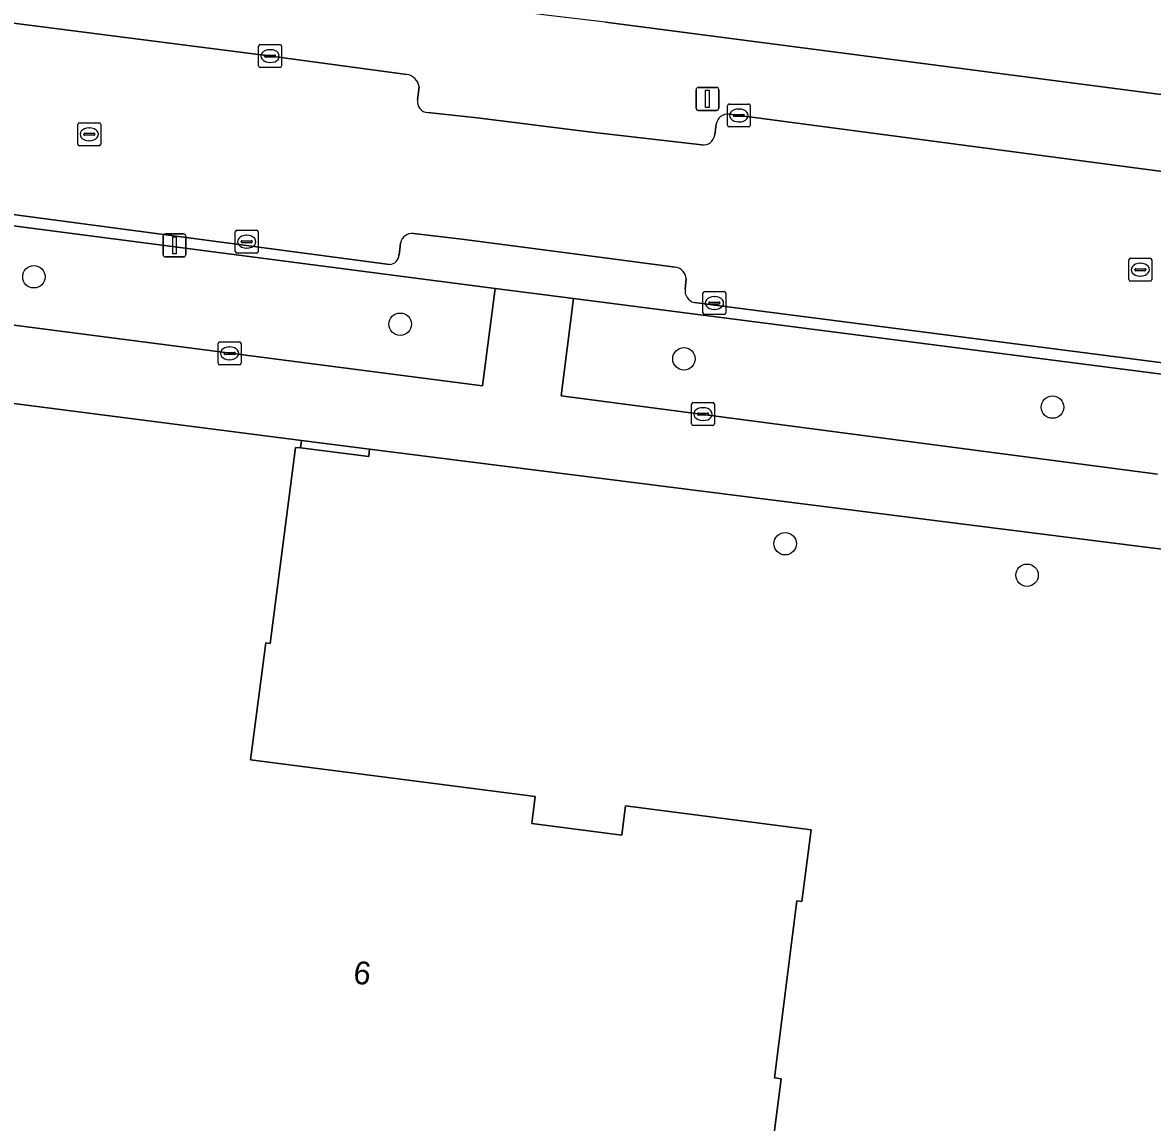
# Model space of a CAD drawing. Extents: x 162184 to 163154, y 385507 to 386516.
# Drawn here: x 162319.98 to 162369.23, y 386098.95 to 386146.91 of the extents above; entities that cross this region are included whole.
import ezdxf

# ---------------------------------------------------------------- set-up
doc = ezdxf.new("R2010")
doc.units = 0
for name, color, linetype in [('IMGEO_Boom', 7, 'Continuous'), ('IMGEO_Erf', 7, 'Continuous'), ('IMGEO_Groenvoorziening', 7, 'Continuous'), ('IMGEO_Kolk', 7, 'Continuous'), ('IMGEO_Lichtmast', 7, 'Continuous'), ('IMGEO_Muur', 7, 'Continuous'), ('IMGEO_Pand', 7, 'Continuous'), ('IMGEO_Pand_nummerreeks', 7, 'Continuous'), ('IMGEO_Rijbaan_lokaal_gesloten', 7, 'Continuous'), ('IMGEO_Rioolput', 7, 'Continuous'), ('IMGEO_Voetpad_open', 7, 'Continuous')]:
    doc.layers.add(name, color=color, linetype=linetype)

msp = doc.modelspace()

# ---------------------------------------------------------------- linework, layer by layer
at = {"layer": 'IMGEO_Boom'}
for centre in [(162320.473, 386135.827), (162336.44, 386133.757), (162348.811, 386132.249), (162364.874, 386130.145), (162353.222, 386124.188), (162363.766, 386122.813)]:
    msp.add_circle(centre, 0.489, dxfattribs=at)
at = {"layer": 'IMGEO_Erf'}
for points in [[(162345.395, 386146.93), (162477.513, 386129.721), (162478.217, 386135.069), (162471.78, 386135.916), (162465.433, 386136.751), (162459.26, 386137.563), (162452.79, 386138.415), (162446.605, 386139.228), (162439.92, 386140.108), (162440.573, 386145.066), (162440.929, 386147.77), (162447.617, 386146.89), (162453.802, 386146.076), (162460.272, 386145.225), (162466.445, 386144.413), (162472.792, 386143.578), (162479.226, 386142.731), (162480.617, 386153.295)], [(162373.204, 386123.496), (162335.109, 386128.306), (162335.068, 386127.985), (162332.087, 386128.361), (162331.871, 386128.389), (162330.765, 386119.836), (162330.577, 386119.86), (162329.919, 386114.762), (162342.327, 386113.162), (162342.175, 386111.983), (162346.102, 386111.474), (162346.254, 386112.656), (162346.268, 386112.763), (162354.356, 386111.715), (162353.951, 386108.591), (162353.731, 386108.618), (162352.753, 386100.893), (162353.044, 386100.856), (162352.645, 386097.705)]]:
    msp.add_lwpolyline(points, dxfattribs=at)
at = {"layer": 'IMGEO_Groenvoorziening'}
for points in [[(162309.042, 386135.089), (162340.025, 386131.074), (162340.574, 386135.313), (162310.282, 386139.248)], [(162370.427, 386131.472), (162343.99, 386134.88), (162343.455, 386130.63), (162369.451, 386127.225)]]:
    msp.add_lwpolyline(points, dxfattribs=at)
at = {"layer": 'IMGEO_Kolk'}
for p, q in [((162330.267, 386145.023), (162330.267, 386145.875)), ((162330.342, 386145.949), (162331.194, 386145.949)), ((162330.755, 386145.729), (162330.78, 386145.729)), ((162331.268, 386145.875), (162331.268, 386145.023)), ((162330.526, 386145.443), (162330.526, 386145.455)), ((162330.964, 386145.406), (162330.566, 386145.406)), ((162330.569, 386145.492), (162330.967, 386145.492)), ((162330.778, 386145.169), (162330.753, 386145.169)), ((162331.01, 386145.455), (162331.01, 386145.443)), ((162331.194, 386144.949), (162330.342, 386144.949)), ((162350.702, 386142.434), (162350.702, 386143.286)), ((162350.777, 386143.36), (162351.629, 386143.36)), ((162351.19, 386143.14), (162351.215, 386143.14)), ((162351.703, 386143.286), (162351.703, 386142.434)), ((162350.961, 386142.854), (162350.961, 386142.866)), ((162351.399, 386142.817), (162351.001, 386142.817)), ((162351.004, 386142.903), (162351.402, 386142.903)), ((162351.445, 386142.866), (162351.445, 386142.854)), ((162351.629, 386142.36), (162350.777, 386142.36)), ((162351.213, 386142.58), (162351.188, 386142.58)), ((162329.248, 386136.93), (162329.248, 386137.782)), ((162329.323, 386137.856), (162330.175, 386137.856)), ((162330.249, 386137.782), (162330.249, 386136.93)), ((162329.507, 386137.35), (162329.507, 386137.362)), ((162329.945, 386137.313), (162329.547, 386137.313)), ((162329.55, 386137.399), (162329.948, 386137.399)), ((162329.736, 386137.636), (162329.761, 386137.636)), ((162329.991, 386137.362), (162329.991, 386137.35)), ((162330.175, 386136.856), (162329.323, 386136.856)), ((162329.759, 386137.076), (162329.734, 386137.076)), ((162349.638, 386134.256), (162349.638, 386135.108)), ((162349.713, 386135.182), (162350.565, 386135.182)), ((162350.126, 386134.962), (162350.151, 386134.962)), ((162350.639, 386135.108), (162350.639, 386134.256)), ((162349.897, 386134.676), (162349.897, 386134.688)), ((162350.335, 386134.639), (162349.937, 386134.639)), ((162349.94, 386134.725), (162350.338, 386134.725)), ((162350.149, 386134.402), (162350.124, 386134.402)), ((162350.381, 386134.688), (162350.381, 386134.676)), ((162350.565, 386134.182), (162349.713, 386134.182)), ((162328.503, 386132.059), (162328.503, 386132.911)), ((162328.578, 386132.985), (162329.43, 386132.985)), ((162329.504, 386132.911), (162329.504, 386132.059)), ((162328.762, 386132.479), (162328.762, 386132.491)), ((162329.2, 386132.442), (162328.802, 386132.442)), ((162328.805, 386132.528), (162329.203, 386132.528)), ((162328.991, 386132.765), (162329.016, 386132.765)), ((162329.246, 386132.491), (162329.246, 386132.479)), ((162329.43, 386131.985), (162328.578, 386131.985)), ((162329.014, 386132.205), (162328.989, 386132.205)), ((162349.213, 386130.339), (162350.065, 386130.339)), ((162349.138, 386129.413), (162349.138, 386130.265)), ((162349.397, 386129.833), (162349.397, 386129.845)), ((162349.44, 386129.882), (162349.838, 386129.882)), ((162349.626, 386130.119), (162349.651, 386130.119)), ((162349.881, 386129.845), (162349.881, 386129.833)), ((162350.139, 386130.265), (162350.139, 386129.413)), ((162350.065, 386129.339), (162349.213, 386129.339)), ((162349.835, 386129.796), (162349.437, 386129.796)), ((162349.649, 386129.559), (162349.624, 386129.559))]:
    msp.add_line(p, q, dxfattribs=at)
for points in [[(162330.267, 386145.023), (162330.267, 386145.875)], [(162330.342, 386145.949), (162331.194, 386145.949)], [(162331.268, 386145.875), (162331.268, 386145.023)], [(162331.194, 386144.949), (162330.342, 386144.949)], [(162350.702, 386142.434), (162350.702, 386143.286)], [(162350.777, 386143.36), (162351.629, 386143.36)], [(162351.703, 386143.286), (162351.703, 386142.434)], [(162351.629, 386142.36), (162350.777, 386142.36)], [(162329.248, 386136.93), (162329.248, 386137.782)], [(162329.323, 386137.856), (162330.175, 386137.856)], [(162330.249, 386137.782), (162330.249, 386136.93)], [(162330.175, 386136.856), (162329.323, 386136.856)], [(162349.638, 386134.256), (162349.638, 386135.108)], [(162349.713, 386135.182), (162350.565, 386135.182)], [(162350.639, 386135.108), (162350.639, 386134.256)], [(162350.565, 386134.182), (162349.713, 386134.182)], [(162328.503, 386132.059), (162328.503, 386132.911)], [(162328.578, 386132.985), (162329.43, 386132.985)], [(162329.504, 386132.911), (162329.504, 386132.059)], [(162329.43, 386131.985), (162328.578, 386131.985)], [(162349.213, 386130.339), (162350.065, 386130.339)], [(162349.138, 386129.413), (162349.138, 386130.265)], [(162350.139, 386130.265), (162350.139, 386129.413)], [(162350.065, 386129.339), (162349.213, 386129.339)]]:
    msp.add_lwpolyline(points, dxfattribs=at)
for centre, radius, start, end in [((162330.344, 386145.873), 0.0765, 91.552, 178.448), ((162330.344, 386145.873), 0.0765, 91.552, 178.448), ((162331.192, 386145.873), 0.0765, 1.552, 88.448), ((162331.192, 386145.873), 0.0765, 1.552, 88.448), ((162330.566, 386145.452), 0.0403, 85.8775, 175.7526), ((162330.563, 386145.442), 0.0366, 178.938, 274.7102), ((162330.967, 386145.449), 0.043, 264.8664, 352.4533), ((162330.971, 386145.454), 0.0386, 1.7309, 96.639), ((162330.344, 386145.025), 0.0765, 181.552, 268.448), ((162330.344, 386145.025), 0.0765, 181.552, 268.448), ((162331.192, 386145.025), 0.0765, 271.552, 358.448), ((162331.192, 386145.025), 0.0765, 271.552, 358.448), ((162350.779, 386143.284), 0.0765, 91.552, 178.448), ((162350.779, 386143.284), 0.0765, 91.552, 178.448), ((162351.627, 386143.284), 0.0765, 1.552, 88.448), ((162351.627, 386143.284), 0.0765, 1.552, 88.448), ((162351.001, 386142.863), 0.0403, 85.8775, 175.7526), ((162350.998, 386142.853), 0.0366, 178.938, 274.7102), ((162351.402, 386142.86), 0.043, 264.8664, 352.4533), ((162351.406, 386142.865), 0.0386, 1.7309, 96.639), ((162350.779, 386142.436), 0.0765, 181.552, 268.448), ((162350.779, 386142.436), 0.0765, 181.552, 268.448), ((162351.627, 386142.436), 0.0765, 271.552, 358.448), ((162351.627, 386142.436), 0.0765, 271.552, 358.448), ((162329.325, 386137.78), 0.0765, 91.552, 178.448), ((162329.325, 386137.78), 0.0765, 91.552, 178.448), ((162330.173, 386137.78), 0.0765, 1.552, 88.448), ((162330.173, 386137.78), 0.0765, 1.552, 88.448), ((162329.547, 386137.359), 0.0403, 85.8775, 175.7526), ((162329.544, 386137.349), 0.0366, 178.938, 274.7102), ((162329.948, 386137.356), 0.043, 264.8664, 352.4533), ((162329.952, 386137.361), 0.0386, 1.7309, 96.639), ((162329.325, 386136.932), 0.0765, 181.552, 268.448), ((162329.325, 386136.932), 0.0765, 181.552, 268.448), ((162330.173, 386136.932), 0.0765, 271.552, 358.448), ((162330.173, 386136.932), 0.0765, 271.552, 358.448), ((162349.715, 386135.106), 0.0765, 91.552, 178.448), ((162349.715, 386135.106), 0.0765, 91.552, 178.448), ((162350.563, 386135.106), 0.0765, 1.552, 88.448), ((162350.563, 386135.106), 0.0765, 1.552, 88.448), ((162349.715, 386134.258), 0.0765, 181.552, 268.448), ((162349.715, 386134.258), 0.0765, 181.552, 268.448), ((162349.937, 386134.685), 0.0403, 85.8775, 175.7526), ((162349.934, 386134.675), 0.0366, 178.938, 274.7102), ((162350.338, 386134.682), 0.043, 264.8664, 352.4533), ((162350.342, 386134.687), 0.0386, 1.7309, 96.639), ((162350.563, 386134.258), 0.0765, 271.552, 358.448), ((162350.563, 386134.258), 0.0765, 271.552, 358.448), ((162328.58, 386132.909), 0.0765, 91.552, 178.448), ((162328.58, 386132.909), 0.0765, 91.552, 178.448), ((162329.428, 386132.909), 0.0765, 1.552, 88.448), ((162329.428, 386132.909), 0.0765, 1.552, 88.448), ((162328.802, 386132.488), 0.0403, 85.8775, 175.7526), ((162328.799, 386132.478), 0.0366, 178.938, 274.7102), ((162329.203, 386132.485), 0.043, 264.8664, 352.4533), ((162329.207, 386132.49), 0.0386, 1.7309, 96.639), ((162328.58, 386132.061), 0.0765, 181.552, 268.448), ((162328.58, 386132.061), 0.0765, 181.552, 268.448), ((162329.428, 386132.061), 0.0765, 271.552, 358.448), ((162329.428, 386132.061), 0.0765, 271.552, 358.448), ((162349.215, 386130.263), 0.0765, 91.552, 178.448), ((162349.215, 386130.263), 0.0765, 91.552, 178.448), ((162350.063, 386130.263), 0.0765, 1.552, 88.448), ((162350.063, 386130.263), 0.0765, 1.552, 88.448), ((162349.437, 386129.842), 0.0403, 85.8775, 175.7526), ((162349.434, 386129.832), 0.0366, 178.938, 274.7102), ((162349.838, 386129.839), 0.043, 264.8664, 352.4533), ((162349.842, 386129.844), 0.0386, 1.7309, 96.639), ((162349.215, 386129.415), 0.0765, 181.552, 268.448), ((162349.215, 386129.415), 0.0765, 181.552, 268.448), ((162350.063, 386129.415), 0.0765, 271.552, 358.448), ((162350.063, 386129.415), 0.0765, 271.552, 358.448)]:
    msp.add_arc(centre, radius, start, end, dxfattribs=at)
for centre, major_axis, ratio, start_param, end_param in [((162330.754, 386145.449), (-0.387, 0.002), 0.722429, 4.712389, 7.853982), ((162330.779, 386145.449), (-0.39, 0.002), 0.717154, 1.570796, 4.712389), ((162351.189, 386142.86), (-0.387, 0.002), 0.722429, 4.712389, 7.853982), ((162351.214, 386142.86), (-0.39, 0.002), 0.717154, 1.570796, 4.712389), ((162329.735, 386137.356), (-0.387, 0.002), 0.722429, 4.712389, 7.853982), ((162329.76, 386137.356), (-0.39, 0.002), 0.717154, 1.570796, 4.712389), ((162350.125, 386134.682), (-0.387, 0.002), 0.722429, 4.712389, 7.853982), ((162350.15, 386134.682), (-0.39, 0.002), 0.717154, 1.570796, 4.712389), ((162328.99, 386132.485), (-0.387, 0.002), 0.722429, 4.712389, 7.853982), ((162329.015, 386132.485), (-0.39, 0.002), 0.717154, 1.570796, 4.712389), ((162349.625, 386129.839), (-0.387, 0.002), 0.722429, 4.712389, 7.853982), ((162349.65, 386129.839), (-0.39, 0.002), 0.717154, 1.570796, 4.712389)]:
    msp.add_ellipse(centre, major_axis=major_axis, ratio=ratio, start_param=start_param, end_param=end_param, dxfattribs=at)
at = {"layer": 'IMGEO_Lichtmast'}
for p, q in [((162349.335, 386143.183), (162349.335, 386143.983)), ((162349.335, 386143.983), (162349.335, 386143.183)), ((162349.435, 386144.083), (162350.225, 386144.083)), ((162350.225, 386144.083), (162349.435, 386144.083)), ((162350.325, 386143.983), (162350.325, 386143.183)), ((162350.325, 386143.183), (162350.325, 386143.983)), ((162350.225, 386143.083), (162349.435, 386143.083)), ((162349.435, 386143.083), (162350.225, 386143.083)), ((162326.204, 386137.695), (162326.994, 386137.695)), ((162326.994, 386137.695), (162326.204, 386137.695)), ((162326.104, 386136.795), (162326.104, 386137.595)), ((162326.104, 386137.595), (162326.104, 386136.795)), ((162327.094, 386137.595), (162327.094, 386136.795)), ((162327.094, 386136.795), (162327.094, 386137.595)), ((162326.994, 386136.695), (162326.204, 386136.695)), ((162326.204, 386136.695), (162326.994, 386136.695))]:
    msp.add_line(p, q, dxfattribs=at)
for points in [[(162349.755, 386143.958), (162349.905, 386143.958), (162349.905, 386143.208), (162349.755, 386143.208), (162349.755, 386143.958)], [(162326.524, 386137.57), (162326.674, 386137.57), (162326.674, 386136.82), (162326.524, 386136.82), (162326.524, 386137.57)]]:
    msp.add_lwpolyline(points, dxfattribs=at)
for centre, start, end in [((162349.435, 386143.983), 90, 180), ((162349.435, 386143.983), 90, 180), ((162350.225, 386143.983), 0, 90), ((162350.225, 386143.983), 360, 90), ((162349.435, 386143.183), 180, 270), ((162349.435, 386143.183), 180, 270), ((162350.225, 386143.183), 270, 0), ((162350.225, 386143.183), 270, 0), ((162326.204, 386137.595), 90, 180), ((162326.204, 386137.595), 90, 180), ((162326.994, 386137.595), 0, 90), ((162326.994, 386137.595), 360, 90), ((162326.204, 386136.795), 180, 270), ((162326.204, 386136.795), 180, 270), ((162326.994, 386136.795), 270, 0), ((162326.994, 386136.795), 270, 0)]:
    msp.add_arc(centre, 0.1, start, end, dxfattribs=at)
at = {"layer": 'IMGEO_Muur'}
msp.add_lwpolyline([(162332.132, 386128.681), (162332.087, 386128.361), (162335.068, 386127.985), (162335.109, 386128.306)], close=True, dxfattribs=at)
at = {"layer": 'IMGEO_Pand'}
msp.add_lwpolyline([(162352.645, 386097.705), (162353.044, 386100.856), (162352.753, 386100.893), (162353.731, 386108.618), (162353.951, 386108.591), (162354.356, 386111.715), (162346.268, 386112.763), (162346.254, 386112.656), (162346.102, 386111.474), (162342.175, 386111.983), (162342.327, 386113.162), (162329.919, 386114.762), (162330.577, 386119.86), (162330.765, 386119.836), (162331.871, 386128.389), (162332.087, 386128.361), (162332.132, 386128.681), (162319.033, 386130.38)], dxfattribs=at)
at = {"layer": 'IMGEO_Rijbaan_lokaal_gesloten'}
for points in [[(162336.73, 386144.652), (162330.715, 386145.455), (162275.732, 386152.503), (162271.357, 386153.064), (162261.989, 386154.265), (162260.879, 386151.34), (162259.42, 386146.499)], [(162259.42, 386146.499), (162259.437, 386146.497), (162269.029, 386145.248), (162273.607, 386144.652), (162306.139, 386140.33), (162310.353, 386139.77), (162335.977, 386136.365)], [(162337.192, 386143.537), (162337.265, 386144.111)], [(162349.591, 386141.579), (162344.778, 386142.132), (162339.801, 386142.756), (162337.639, 386142.983)], [(162349.248, 386134.706), (162413.706, 386126.402), (162414.771, 386134.451), (162394.285, 386137.161), (162387.999, 386137.992), (162350.777, 386142.911)], [(162350.215, 386142.481), (162350.153, 386142.011)], [(162337.015, 386137.713), (162339.131, 386137.472), (162345.458, 386136.636), (162348.427, 386136.243)], [(162336.388, 386136.776), (162336.457, 386137.295)], [(162348.904, 386135.735), (162348.861, 386135.293)]]:
    msp.add_lwpolyline(points, dxfattribs=at)
for centre, radius, start, end in [((162336.618, 386144.006), 0.656, 9.222, 80.139), ((162337.674, 386143.469), 0.487, 171.9173, 265.88), ((162350.712, 386142.414), 0.501, 82.5164, 172.3246), ((162349.652, 386142.081), 0.506, 263.1022, 351.9955), ((162336.965, 386137.199), 0.517, 84.4289, 169.2452), ((162335.965, 386136.788), 0.423, 271.612, 358.388), ((162348.366, 386135.708), 0.539, 2.898, 83.4968), ((162349.387, 386135.218), 0.531, 171.9307, 254.8618)]:
    msp.add_arc(centre, radius, start, end, dxfattribs=at)
at = {"layer": 'IMGEO_Rioolput'}
for p, q in [((162322.385, 386141.615), (162322.385, 386142.467)), ((162322.46, 386142.541), (162323.312, 386142.541)), ((162322.873, 386142.321), (162322.898, 386142.321)), ((162323.386, 386142.467), (162323.386, 386141.615)), ((162322.644, 386142.035), (162322.644, 386142.047)), ((162323.082, 386141.998), (162322.684, 386141.998)), ((162322.687, 386142.084), (162323.085, 386142.084)), ((162322.896, 386141.761), (162322.871, 386141.761)), ((162323.128, 386142.047), (162323.128, 386142.035)), ((162323.312, 386141.541), (162322.46, 386141.541)), ((162368.204, 386135.708), (162368.204, 386136.56)), ((162368.279, 386136.634), (162369.131, 386136.634)), ((162368.692, 386136.414), (162368.717, 386136.414)), ((162369.205, 386136.56), (162369.205, 386135.708)), ((162368.463, 386136.128), (162368.463, 386136.14)), ((162368.901, 386136.091), (162368.503, 386136.091)), ((162368.506, 386136.177), (162368.904, 386136.177)), ((162368.715, 386135.854), (162368.69, 386135.854)), ((162368.947, 386136.14), (162368.947, 386136.128)), ((162369.131, 386135.634), (162368.279, 386135.634))]:
    msp.add_line(p, q, dxfattribs=at)
for points in [[(162322.385, 386141.615), (162322.385, 386142.467)], [(162322.46, 386142.541), (162323.312, 386142.541)], [(162323.386, 386142.467), (162323.386, 386141.615)], [(162323.312, 386141.541), (162322.46, 386141.541)], [(162368.204, 386135.708), (162368.204, 386136.56)], [(162368.279, 386136.634), (162369.131, 386136.634)], [(162369.205, 386136.56), (162369.205, 386135.708)], [(162369.131, 386135.634), (162368.279, 386135.634)]]:
    msp.add_lwpolyline(points, dxfattribs=at)
for centre, radius, start, end in [((162322.462, 386142.465), 0.0765, 91.552, 178.448), ((162322.462, 386142.465), 0.0765, 91.552, 178.448), ((162323.31, 386142.465), 0.0765, 1.552, 88.448), ((162323.31, 386142.465), 0.0765, 1.552, 88.448), ((162322.684, 386142.044), 0.0403, 85.8775, 175.7526), ((162322.681, 386142.034), 0.0366, 178.938, 274.7102), ((162323.085, 386142.041), 0.043, 264.8664, 352.4533), ((162323.089, 386142.046), 0.0386, 1.7309, 96.639), ((162322.462, 386141.617), 0.0765, 181.552, 268.448), ((162322.462, 386141.617), 0.0765, 181.552, 268.448), ((162323.31, 386141.617), 0.0765, 271.552, 358.448), ((162323.31, 386141.617), 0.0765, 271.552, 358.448), ((162368.281, 386136.558), 0.0765, 91.552, 178.448), ((162368.281, 386136.558), 0.0765, 91.552, 178.448), ((162369.129, 386136.558), 0.0765, 1.552, 88.448), ((162369.129, 386136.558), 0.0765, 1.552, 88.448), ((162368.503, 386136.137), 0.0403, 85.8775, 175.7526), ((162368.5, 386136.127), 0.0366, 178.938, 274.7102), ((162368.904, 386136.134), 0.043, 264.8664, 352.4533), ((162368.908, 386136.139), 0.0386, 1.7309, 96.639), ((162368.281, 386135.71), 0.0765, 181.552, 268.448), ((162368.281, 386135.71), 0.0765, 181.552, 268.448), ((162369.129, 386135.71), 0.0765, 271.552, 358.448), ((162369.129, 386135.71), 0.0765, 271.552, 358.448)]:
    msp.add_arc(centre, radius, start, end, dxfattribs=at)
for centre, major_axis, ratio, start_param, end_param in [((162322.872, 386142.041), (-0.387, 0.002), 0.722429, 4.712389, 7.853982), ((162322.897, 386142.041), (-0.39, 0.002), 0.717154, 1.570796, 4.712389), ((162368.691, 386136.134), (-0.387, 0.002), 0.722429, 4.712389, 7.853982), ((162368.716, 386136.134), (-0.39, 0.002), 0.717154, 1.570796, 4.712389)]:
    msp.add_ellipse(centre, major_axis=major_axis, ratio=ratio, start_param=start_param, end_param=end_param, dxfattribs=at)
at = {"layer": 'IMGEO_Voetpad_open'}
for points in [[(162503.083, 386125.373), (162498.874, 386126.939), (162479.088, 386129.516), (162477.513, 386129.721), (162345.395, 386146.93), (162342.796, 386147.231), (162310.208, 386151.62), (162307.719, 386151.881), (162300.419, 386152.832), (162280.789, 386155.39), (162279.545, 386155.552), (162276.659, 386155.928), (162272.878, 386156.421), (162272.377, 386156.487), (162267.776, 386157.086), (162265.987, 386157.319), (162263.283, 386157.672), (162261.989, 386154.265)], [(162261.989, 386154.265), (162271.357, 386153.064), (162275.732, 386152.503), (162330.715, 386145.455), (162336.73, 386144.652)], [(162337.265, 386144.111), (162337.192, 386143.537)], [(162337.639, 386142.983), (162339.801, 386142.756), (162344.778, 386142.132), (162349.591, 386141.579)], [(162350.777, 386142.911), (162387.999, 386137.992), (162388.064, 386138.487), (162394.35, 386137.656), (162394.285, 386137.161), (162414.771, 386134.451), (162419.58, 386133.815), (162431.953, 386132.179), (162432.091, 386133.22), (162439.544, 386132.234), (162439.406, 386131.193), (162478.798, 386125.983), (162478.939, 386127.024), (162483.675, 386126.382), (162483.523, 386125.263)], [(162350.153, 386142.011), (162350.215, 386142.481)], [(162335.977, 386136.365), (162310.353, 386139.77), (162310.282, 386139.248), (162340.574, 386135.313), (162343.99, 386134.88), (162370.427, 386131.472), (162370.591, 386131.46), (162374.85, 386130.906), (162374.947, 386130.882), (162433.897, 386123.153), (162433.998, 386123.151), (162438.832, 386122.519), (162438.968, 386122.49), (162481.668, 386117.141), (162482.448, 386117.039), (162488.462, 386116.238), (162488.565, 386116.214), (162502.033, 386114.344), (162550.987, 386107.982)], [(162345.458, 386136.636), (162339.131, 386137.472), (162337.015, 386137.713)], [(162336.457, 386137.295), (162336.388, 386136.776)], [(162348.427, 386136.243), (162345.458, 386136.636)], [(162348.861, 386135.293), (162348.904, 386135.735)], [(162369.451, 386127.225), (162343.455, 386130.63), (162343.99, 386134.88), (162340.574, 386135.313), (162340.025, 386131.074), (162309.042, 386135.089)], [(162482.119, 386117.517), (162458.948, 386120.525), (162418.517, 386125.775), (162413.706, 386126.402), (162349.248, 386134.706)], [(162319.033, 386130.38), (162332.132, 386128.681), (162335.109, 386128.306), (162373.204, 386123.496), (162379.704, 386122.675), (162382.521, 386122.36), (162388.099, 386121.683), (162407.83, 386119.134), (162430.108, 386116.262), (162449.855, 386113.717), (162455.485, 386112.99), (162457.918, 386112.66), (162478.348, 386109.886), (162500, 386107.017), (162527.457, 386103.379), (162530.464, 386102.981), (162535.156, 386102.359), (162549.072, 386100.544)]]:
    msp.add_lwpolyline(points, dxfattribs=at)
for centre, radius, start, end in [((162336.618, 386144.006), 0.656, 9.222, 80.139), ((162337.674, 386143.469), 0.487, 171.9173, 265.88), ((162350.712, 386142.414), 0.501, 82.5164, 172.3246), ((162349.652, 386142.081), 0.506, 263.1022, 351.9955), ((162336.965, 386137.199), 0.517, 84.4289, 169.2452), ((162335.965, 386136.788), 0.423, 271.612, 358.388), ((162348.366, 386135.708), 0.539, 2.898, 83.4968), ((162349.387, 386135.218), 0.531, 171.9307, 254.8618)]:
    msp.add_arc(centre, radius, start, end, dxfattribs=at)

# ---------------------------------------------------------------- texts
at = {"layer": 'IMGEO_Pand_nummerreeks'}
msp.add_text('6', height=1, rotation=352.6252, dxfattribs=at).set_placement((162334.357, 386105.026))

doc.saveas('drawing.dxf')
